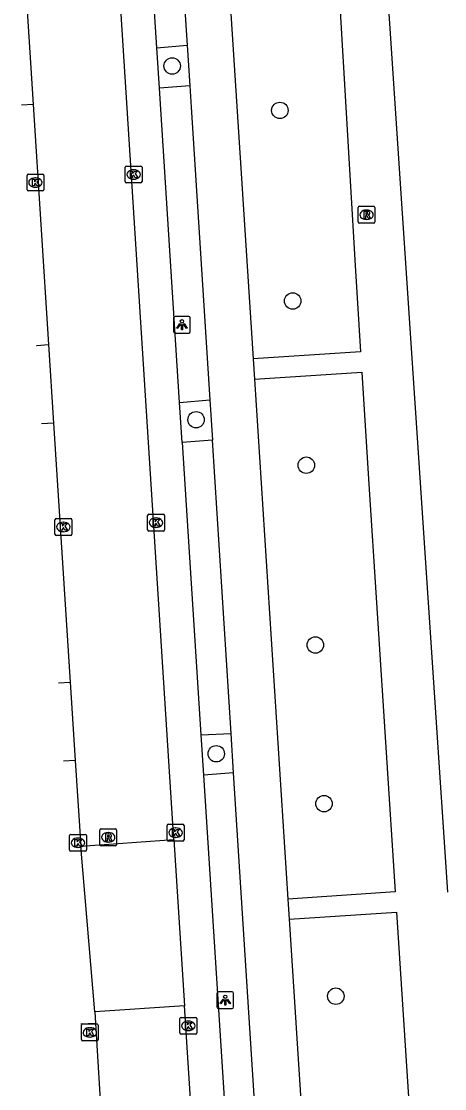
# Model space of a CAD drawing. Extents: x 160732 to 162105, y 387428 to 388479.
# Drawn here: x 160739 to 160764.2, y 388166.2 to 388229.7 of the extents above; entities that cross this region are included whole.
import ezdxf

# ---------------------------------------------------------------- set-up
doc = ezdxf.new("R2010")
doc.units = 0
for name, color, linetype in [('IMGEO_Boom', 7, 'Continuous'), ('IMGEO_Fietspad_gesloten', 7, 'Continuous'), ('IMGEO_Kolk', 7, 'Continuous'), ('IMGEO_Lichtpunt', 7, 'Continuous'), ('IMGEO_Parkeervlak_open', 7, 'Continuous'), ('IMGEO_Rijbaan_lokaal_gesloten', 7, 'Continuous'), ('IMGEO_Rioolput', 7, 'Continuous'), ('IMGEO_Voetpad_open', 7, 'Continuous')]:
    doc.layers.add(name, color=color, linetype=linetype)

msp = doc.modelspace()

# ---------------------------------------------------------------- linework, layer by layer
at = {"layer": 'IMGEO_Boom'}
for centre in [(160747.999, 388227.032), (160754.405, 388224.389), (160755.168, 388213.056), (160749.422, 388205.993), (160755.976, 388203.291), (160756.515, 388192.598), (160750.621, 388186.129), (160757.029, 388183.161), (160757.732, 388171.711)]:
    msp.add_circle(centre, 0.489, dxfattribs=at)
at = {"layer": 'IMGEO_Fietspad_gesloten'}
for points in [[(160748.024, 388241.464), (160748.889, 388228.277)], [(160750.992, 388237.833), (160752.811, 388209.62)], [(160748.889, 388228.277), (160749.048, 388225.849)], [(160749.048, 388225.849), (160749.131, 388224.59), (160750.242, 388207.176)], [(160752.811, 388209.62), (160752.889, 388208.407)], [(160752.889, 388208.407), (160754.882, 388177.484)], [(160750.242, 388207.176), (160750.395, 388204.771)], [(160751.507, 388187.342), (160750.395, 388204.771)], [(160751.656, 388185.005), (160751.507, 388187.342)], [(160752.882, 388165.791), (160751.656, 388185.005)], [(160754.882, 388177.484), (160754.959, 388176.292)], [(160754.959, 388176.292), (160757.321, 388139.646)]]:
    msp.add_lwpolyline(points, dxfattribs=at)
at = {"layer": 'IMGEO_Kolk'}
for p, q in [((160745.207, 388220.153), (160745.207, 388221.005)), ((160745.282, 388221.079), (160746.134, 388221.079)), ((160746.208, 388221.005), (160746.208, 388220.153)), ((160739.369, 388219.673), (160739.369, 388220.525)), ((160739.444, 388220.599), (160740.296, 388220.599)), ((160739.857, 388220.379), (160739.882, 388220.379)), ((160740.37, 388220.525), (160740.37, 388219.673)), ((160745.718, 388220.299), (160745.693, 388220.299)), ((160745.695, 388220.859), (160745.72, 388220.859)), ((160739.88, 388219.819), (160739.855, 388219.819)), ((160746.134, 388220.079), (160745.282, 388220.079)), ((160740.296, 388219.599), (160739.444, 388219.599)), ((160741.032, 388199.191), (160741.032, 388200.043)), ((160741.107, 388200.117), (160741.959, 388200.117)), ((160742.033, 388200.043), (160742.033, 388199.191)), ((160746.542, 388199.446), (160746.542, 388200.298)), ((160746.617, 388200.372), (160747.469, 388200.372)), ((160747.03, 388200.152), (160747.055, 388200.152)), ((160747.543, 388200.298), (160747.543, 388199.446)), ((160741.543, 388199.337), (160741.518, 388199.337)), ((160741.52, 388199.897), (160741.545, 388199.897)), ((160747.469, 388199.372), (160746.617, 388199.372)), ((160747.053, 388199.592), (160747.028, 388199.592)), ((160741.959, 388199.117), (160741.107, 388199.117)), ((160747.704, 388181.009), (160747.704, 388181.861)), ((160747.779, 388181.935), (160748.631, 388181.935)), ((160748.192, 388181.715), (160748.217, 388181.715)), ((160748.705, 388181.861), (160748.705, 388181.009)), ((160741.901, 388180.411), (160741.901, 388181.263)), ((160741.976, 388181.337), (160742.828, 388181.337)), ((160742.389, 388181.117), (160742.414, 388181.117)), ((160742.902, 388181.263), (160742.902, 388180.411)), ((160748.631, 388180.935), (160747.779, 388180.935)), ((160748.215, 388181.155), (160748.19, 388181.155)), ((160742.828, 388180.337), (160741.976, 388180.337)), ((160742.412, 388180.557), (160742.387, 388180.557)), ((160748.462, 388169.525), (160748.462, 388170.377)), ((160748.537, 388170.451), (160749.389, 388170.451)), ((160748.95, 388170.231), (160748.975, 388170.231)), ((160749.463, 388170.377), (160749.463, 388169.525)), ((160742.605, 388169.134), (160742.605, 388169.986)), ((160742.68, 388170.06), (160743.532, 388170.06)), ((160743.093, 388169.84), (160743.118, 388169.84)), ((160743.606, 388169.986), (160743.606, 388169.134)), ((160748.973, 388169.671), (160748.948, 388169.671)), ((160743.532, 388169.06), (160742.68, 388169.06)), ((160743.116, 388169.28), (160743.091, 388169.28)), ((160749.389, 388169.451), (160748.537, 388169.451))]:
    msp.add_line(p, q, dxfattribs=at)
for points in [[(160745.207, 388220.153), (160745.207, 388221.005)], [(160745.282, 388221.079), (160746.134, 388221.079)], [(160746.208, 388221.005), (160746.208, 388220.153)], [(160739.369, 388219.673), (160739.369, 388220.525)], [(160739.444, 388220.599), (160740.296, 388220.599)], [(160739.69, 388220.299), (160739.813, 388220.299), (160739.813, 388220.148), (160739.943, 388220.299), (160740.107, 388220.299), (160739.961, 388220.148), (160740.114, 388219.899), (160739.962, 388219.899), (160739.877, 388220.063), (160739.813, 388219.996), (160739.813, 388219.899), (160739.69, 388219.899), (160739.69, 388220.299)], [(160740.37, 388220.525), (160740.37, 388219.673)], [(160745.528, 388220.779), (160745.651, 388220.779), (160745.651, 388220.628), (160745.781, 388220.779), (160745.945, 388220.779), (160745.799, 388220.628), (160745.952, 388220.379), (160745.8, 388220.379), (160745.715, 388220.543), (160745.651, 388220.476), (160745.651, 388220.379), (160745.528, 388220.379), (160745.528, 388220.779)], [(160746.134, 388220.079), (160745.282, 388220.079)], [(160740.296, 388219.599), (160739.444, 388219.599)], [(160741.032, 388199.191), (160741.032, 388200.043)], [(160741.107, 388200.117), (160741.959, 388200.117)], [(160742.033, 388200.043), (160742.033, 388199.191)], [(160746.542, 388199.446), (160746.542, 388200.298)], [(160746.617, 388200.372), (160747.469, 388200.372)], [(160746.863, 388200.072), (160746.986, 388200.072), (160746.986, 388199.921), (160747.116, 388200.072), (160747.28, 388200.072), (160747.134, 388199.921), (160747.287, 388199.672), (160747.135, 388199.672), (160747.05, 388199.836), (160746.986, 388199.769), (160746.986, 388199.672), (160746.863, 388199.672), (160746.863, 388200.072)], [(160747.543, 388200.298), (160747.543, 388199.446)], [(160741.353, 388199.817), (160741.476, 388199.817), (160741.476, 388199.666), (160741.606, 388199.817), (160741.77, 388199.817), (160741.624, 388199.666), (160741.777, 388199.417), (160741.625, 388199.417), (160741.54, 388199.581), (160741.476, 388199.514), (160741.476, 388199.417), (160741.353, 388199.417), (160741.353, 388199.817)], [(160747.469, 388199.372), (160746.617, 388199.372)], [(160741.959, 388199.117), (160741.107, 388199.117)], [(160747.704, 388181.009), (160747.704, 388181.861)], [(160747.779, 388181.935), (160748.631, 388181.935)], [(160748.025, 388181.635), (160748.148, 388181.635), (160748.148, 388181.484), (160748.278, 388181.635), (160748.442, 388181.635), (160748.296, 388181.484), (160748.449, 388181.235), (160748.297, 388181.235), (160748.212, 388181.399), (160748.148, 388181.332), (160748.148, 388181.235), (160748.025, 388181.235), (160748.025, 388181.635)], [(160748.705, 388181.861), (160748.705, 388181.009)], [(160741.901, 388180.411), (160741.901, 388181.263)], [(160741.976, 388181.337), (160742.828, 388181.337)], [(160742.222, 388181.037), (160742.345, 388181.037), (160742.345, 388180.886), (160742.475, 388181.037), (160742.639, 388181.037), (160742.493, 388180.886), (160742.646, 388180.637), (160742.494, 388180.637), (160742.409, 388180.801), (160742.345, 388180.734), (160742.345, 388180.637), (160742.222, 388180.637), (160742.222, 388181.037)], [(160742.902, 388181.263), (160742.902, 388180.411)], [(160748.631, 388180.935), (160747.779, 388180.935)], [(160742.828, 388180.337), (160741.976, 388180.337)], [(160748.462, 388169.525), (160748.462, 388170.377)], [(160748.537, 388170.451), (160749.389, 388170.451)], [(160748.783, 388170.151), (160748.906, 388170.151), (160748.906, 388170), (160749.036, 388170.151), (160749.2, 388170.151), (160749.054, 388170), (160749.207, 388169.751), (160749.055, 388169.751), (160748.97, 388169.915), (160748.906, 388169.848), (160748.906, 388169.751), (160748.783, 388169.751), (160748.783, 388170.151)], [(160749.463, 388170.377), (160749.463, 388169.525)], [(160742.605, 388169.134), (160742.605, 388169.986)], [(160742.68, 388170.06), (160743.532, 388170.06)], [(160742.926, 388169.76), (160743.049, 388169.76), (160743.049, 388169.609), (160743.179, 388169.76), (160743.343, 388169.76), (160743.197, 388169.609), (160743.35, 388169.36), (160743.198, 388169.36), (160743.113, 388169.524), (160743.049, 388169.457), (160743.049, 388169.36), (160742.926, 388169.36), (160742.926, 388169.76)], [(160743.606, 388169.986), (160743.606, 388169.134)], [(160743.532, 388169.06), (160742.68, 388169.06)], [(160749.389, 388169.451), (160748.537, 388169.451)]]:
    msp.add_lwpolyline(points, dxfattribs=at)
for centre, start, end in [((160745.284, 388221.003), 91.55205, 178.44795), ((160745.284, 388221.003), 91.55205, 178.44795), ((160746.132, 388221.003), 1.55205, 88.44795), ((160746.132, 388221.003), 1.55205, 88.44795), ((160739.446, 388220.523), 91.55205, 178.44795), ((160739.446, 388220.523), 91.55205, 178.44795), ((160740.294, 388220.523), 1.55205, 88.44795), ((160740.294, 388220.523), 1.55205, 88.44795), ((160739.446, 388219.675), 181.55205, 268.44795), ((160739.446, 388219.675), 181.55205, 268.44795), ((160740.294, 388219.675), 271.55205, 358.44795), ((160740.294, 388219.675), 271.55205, 358.44795), ((160745.284, 388220.155), 181.55205, 268.44795), ((160745.284, 388220.155), 181.55205, 268.44795), ((160746.132, 388220.155), 271.55205, 358.44795), ((160746.132, 388220.155), 271.55205, 358.44795), ((160741.109, 388200.041), 91.55205, 178.44795), ((160741.109, 388200.041), 91.55205, 178.44795), ((160741.957, 388200.041), 1.55205, 88.44795), ((160741.957, 388200.041), 1.55205, 88.44795), ((160746.619, 388200.296), 91.55205, 178.44795), ((160746.619, 388200.296), 91.55205, 178.44795), ((160747.467, 388200.296), 1.55205, 88.44795), ((160747.467, 388200.296), 1.55205, 88.44795), ((160746.619, 388199.448), 181.55205, 268.44795), ((160746.619, 388199.448), 181.55205, 268.44795), ((160747.467, 388199.448), 271.55205, 358.44795), ((160747.467, 388199.448), 271.55205, 358.44795), ((160741.109, 388199.193), 181.55205, 268.44795), ((160741.109, 388199.193), 181.55205, 268.44795), ((160741.957, 388199.193), 271.55205, 358.44795), ((160741.957, 388199.193), 271.55205, 358.44795), ((160747.781, 388181.859), 91.55205, 178.44795), ((160747.781, 388181.859), 91.55205, 178.44795), ((160748.629, 388181.859), 1.55205, 88.44795), ((160748.629, 388181.859), 1.55205, 88.44795), ((160741.978, 388181.261), 91.55205, 178.44795), ((160741.978, 388181.261), 91.55205, 178.44795), ((160742.826, 388181.261), 1.55205, 88.44795), ((160742.826, 388181.261), 1.55205, 88.44795), ((160747.781, 388181.011), 181.55205, 268.44795), ((160747.781, 388181.011), 181.55205, 268.44795), ((160748.629, 388181.011), 271.55205, 358.44795), ((160748.629, 388181.011), 271.55205, 358.44795), ((160741.978, 388180.413), 181.55205, 268.44795), ((160741.978, 388180.413), 181.55205, 268.44795), ((160742.826, 388180.413), 271.55205, 358.44795), ((160742.826, 388180.413), 271.55205, 358.44795), ((160748.539, 388170.375), 91.55205, 178.44795), ((160748.539, 388170.375), 91.55205, 178.44795), ((160749.387, 388170.375), 1.55205, 88.44795), ((160749.387, 388170.375), 1.55205, 88.44795), ((160742.682, 388169.984), 91.55205, 178.44795), ((160742.682, 388169.984), 91.55205, 178.44795), ((160743.53, 388169.984), 1.55205, 88.44795), ((160743.53, 388169.984), 1.55205, 88.44795), ((160748.539, 388169.527), 181.55205, 268.44795), ((160748.539, 388169.527), 181.55205, 268.44795), ((160749.387, 388169.527), 271.55205, 358.44795), ((160749.387, 388169.527), 271.55205, 358.44795), ((160742.682, 388169.136), 181.55205, 268.44795), ((160742.682, 388169.136), 181.55205, 268.44795), ((160743.53, 388169.136), 271.55205, 358.44795), ((160743.53, 388169.136), 271.55205, 358.44795)]:
    msp.add_arc(centre, 0.0765, start, end, dxfattribs=at)
for centre, major_axis, ratio, start_param, end_param in [((160739.856, 388220.099), (-0.387, 0.002), 0.722429, 4.712389, 7.853982), ((160739.881, 388220.099), (-0.39, 0.002), 0.717154, 1.570796, 4.712389), ((160745.694, 388220.579), (-0.387, 0.002), 0.722429, 4.712389, 7.853982), ((160745.719, 388220.579), (-0.39, 0.002), 0.717154, 1.570796, 4.712389), ((160747.029, 388199.872), (-0.387, 0.002), 0.722429, 4.712389, 7.853982), ((160747.054, 388199.872), (-0.39, 0.002), 0.717154, 1.570796, 4.712389), ((160741.519, 388199.617), (-0.387, 0.002), 0.722429, 4.712389, 7.853982), ((160741.544, 388199.617), (-0.39, 0.002), 0.717154, 1.570796, 4.712389), ((160748.191, 388181.435), (-0.387, 0.002), 0.722429, 4.712389, 7.853982), ((160748.216, 388181.435), (-0.39, 0.002), 0.717154, 1.570796, 4.712389), ((160742.388, 388180.837), (-0.387, 0.002), 0.722429, 4.712389, 7.853982), ((160742.413, 388180.837), (-0.39, 0.002), 0.717154, 1.570796, 4.712389), ((160748.949, 388169.951), (-0.387, 0.002), 0.722429, 4.712389, 7.853982), ((160748.974, 388169.951), (-0.39, 0.002), 0.717154, 1.570796, 4.712389), ((160743.092, 388169.56), (-0.387, 0.002), 0.722429, 4.712389, 7.853982), ((160743.117, 388169.56), (-0.39, 0.002), 0.717154, 1.570796, 4.712389)]:
    msp.add_ellipse(centre, major_axis=major_axis, ratio=ratio, start_param=start_param, end_param=end_param, dxfattribs=at)
at = {"layer": 'IMGEO_Lichtpunt'}
for p, q in [((160748.082, 388212.048), (160748.082, 388211.241)), ((160748.082, 388212.048), (160748.082, 388211.241)), ((160748.984, 388212.143), (160748.176, 388212.143)), ((160748.984, 388212.143), (160748.176, 388212.143)), ((160749.078, 388211.241), (160749.078, 388212.048)), ((160749.078, 388211.241), (160749.078, 388212.048)), ((160748.176, 388211.147), (160748.984, 388211.147)), ((160748.176, 388211.147), (160748.984, 388211.147)), ((160750.659, 388171.88), (160750.659, 388171.073)), ((160750.659, 388171.88), (160750.659, 388171.073)), ((160751.561, 388171.975), (160750.753, 388171.975)), ((160751.561, 388171.975), (160750.753, 388171.975)), ((160751.655, 388171.073), (160751.655, 388171.88)), ((160751.655, 388171.073), (160751.655, 388171.88)), ((160750.753, 388170.979), (160751.561, 388170.979)), ((160750.753, 388170.979), (160751.561, 388170.979))]:
    msp.add_line(p, q, dxfattribs=at)
for points in [[(160748.456, 388211.712), (160748.495, 388211.684), (160748.307, 388211.422), (160748.269, 388211.449), (160748.456, 388211.712)], [(160748.558, 388211.664), (160748.605, 388211.664), (160748.605, 388211.342), (160748.558, 388211.342), (160748.558, 388211.664)], [(160748.668, 388211.684), (160748.706, 388211.711), (160748.893, 388211.449), (160748.854, 388211.421), (160748.668, 388211.684)], [(160751.033, 388171.544), (160751.072, 388171.516), (160750.884, 388171.254), (160750.846, 388171.281), (160751.033, 388171.544)], [(160751.135, 388171.496), (160751.182, 388171.496), (160751.182, 388171.174), (160751.135, 388171.174), (160751.135, 388171.496)], [(160751.245, 388171.516), (160751.283, 388171.543), (160751.47, 388171.281), (160751.431, 388171.253), (160751.245, 388171.516)]]:
    msp.add_lwpolyline(points, dxfattribs=at)
for centre in [(160748.581, 388211.846), (160751.158, 388171.678)]:
    msp.add_circle(centre, 0.0994, dxfattribs=at)
for centre, start, end in [((160748.176, 388212.048), 90, 180), ((160748.176, 388212.048), 90, 180), ((160748.984, 388212.048), 0, 90), ((160748.984, 388212.048), 0, 90), ((160748.176, 388211.241), 180, 270), ((160748.176, 388211.241), 180, 270), ((160748.984, 388211.241), 270, 0), ((160748.984, 388211.241), 270, 360), ((160750.753, 388171.88), 90, 180), ((160750.753, 388171.88), 90, 180), ((160751.561, 388171.88), 0, 90), ((160751.561, 388171.88), 0, 90), ((160750.753, 388171.073), 180, 270), ((160750.753, 388171.073), 180, 270), ((160751.561, 388171.073), 270, 0), ((160751.561, 388171.073), 270, 360)]:
    msp.add_arc(centre, 0.0946, start, end, dxfattribs=at)
at = {"layer": 'IMGEO_Parkeervlak_open'}
for points in [[(160747.244, 388225.708), (160747.091, 388228.103)], [(160748.596, 388204.641), (160748.443, 388207.024)], [(160749.712, 388187.262), (160749.866, 388184.855)]]:
    msp.add_lwpolyline(points, dxfattribs=at)
at = {"layer": 'IMGEO_Rijbaan_lokaal_gesloten'}
for points in [[(160748.09, 388181.039), (160744.062, 388244.426)], [(160739.38, 388230.315), (160739.737, 388224.742)], [(160739.737, 388224.742), (160740.653, 388210.463)], [(160740.653, 388210.463), (160740.952, 388205.793)], [(160740.952, 388205.793), (160741.94, 388190.389)], [(160741.94, 388190.389), (160742.239, 388185.727)], [(160742.239, 388185.727), (160742.565, 388180.634)], [(160742.565, 388180.634), (160748.09, 388181.039)], [(160748.09, 388181.039), (160748.734, 388171.139)], [(160743.396, 388170.79), (160742.565, 388180.634)], [(160748.734, 388171.139), (160743.396, 388170.79)], [(160743.396, 388170.79), (160743.438, 388170.117)], [(160754.541, 388082.023), (160754.378, 388083.355), (160748.734, 388171.139)], [(160743.438, 388170.117), (160743.822, 388163.902)]]:
    msp.add_lwpolyline(points, dxfattribs=at)
at = {"layer": 'IMGEO_Rioolput'}
for p, q in [((160759.057, 388217.76), (160759.057, 388218.612)), ((160759.132, 388218.686), (160759.984, 388218.686)), ((160759.545, 388218.466), (160759.57, 388218.466)), ((160760.058, 388218.612), (160760.058, 388217.76)), ((160759.568, 388217.906), (160759.543, 388217.906)), ((160759.984, 388217.686), (160759.132, 388217.686)), ((160743.697, 388180.733), (160743.697, 388181.585)), ((160743.772, 388181.659), (160744.624, 388181.659)), ((160744.698, 388181.585), (160744.698, 388180.733)), ((160744.185, 388181.439), (160744.21, 388181.439)), ((160744.624, 388180.659), (160743.772, 388180.659)), ((160744.208, 388180.879), (160744.183, 388180.879))]:
    msp.add_line(p, q, dxfattribs=at)
for points in [[(160759.057, 388217.76), (160759.057, 388218.612)], [(160759.132, 388218.686), (160759.984, 388218.686)], [(160759.646, 388218.384), (160759.394, 388218.386), (160759.394, 388217.986)], [(160760.058, 388218.612), (160760.058, 388217.76)], [(160759.394, 388217.986), (160759.518, 388217.986), (160759.518, 388218.148), (160759.529, 388218.148)], [(160759.572, 388218.305), (160759.518, 388218.305), (160759.518, 388218.224)], [(160759.518, 388218.224), (160759.57, 388218.224)], [(160759.576, 388218.119), (160759.647, 388217.986), (160759.787, 388217.986), (160759.722, 388218.112)], [(160759.984, 388217.686), (160759.132, 388217.686)], [(160743.697, 388180.733), (160743.697, 388181.585)], [(160743.772, 388181.659), (160744.624, 388181.659)], [(160744.698, 388181.585), (160744.698, 388180.733)], [(160744.286, 388181.357), (160744.034, 388181.359), (160744.034, 388180.959)], [(160744.034, 388180.959), (160744.158, 388180.959), (160744.158, 388181.121), (160744.169, 388181.121)], [(160744.212, 388181.278), (160744.158, 388181.278), (160744.158, 388181.197)], [(160744.158, 388181.197), (160744.21, 388181.197)], [(160744.216, 388181.092), (160744.287, 388180.959), (160744.427, 388180.959), (160744.362, 388181.085)], [(160744.624, 388180.659), (160743.772, 388180.659)]]:
    msp.add_lwpolyline(points, dxfattribs=at)
for centre, radius, start, end in [((160759.134, 388218.61), 0.0765, 91.55205, 178.44795), ((160759.134, 388218.61), 0.0765, 91.55205, 178.44795), ((160759.645, 388218.274), 0.109, 350.36119, 89.41601), ((160759.982, 388218.61), 0.0765, 1.55205, 88.44795), ((160759.982, 388218.61), 0.0765, 1.55205, 88.44795), ((160759.134, 388217.762), 0.0765, 181.55205, 268.44795), ((160759.134, 388217.762), 0.0765, 181.55205, 268.44795), ((160759.528, 388218.095), 0.0533, 26.02933, 88.69889), ((160759.554, 388218.413), 0.19, 274.7715, 282.96867), ((160759.578, 388218.209), 0.0964, 77.00612, 93.18647), ((160759.592, 388218.266), 0.0378, 276.66336, 79.67722), ((160759.643, 388218.274), 0.112, 277.58423, 350.98172), ((160759.627, 388218.059), 0.108, 29.51342, 73.79051), ((160759.982, 388217.762), 0.0765, 271.55205, 358.44795), ((160759.982, 388217.762), 0.0765, 271.55205, 358.44795), ((160743.774, 388181.583), 0.0765, 91.55205, 178.44795), ((160743.774, 388181.583), 0.0765, 91.55205, 178.44795), ((160744.622, 388181.583), 0.0765, 1.55205, 88.44795), ((160744.622, 388181.583), 0.0765, 1.55205, 88.44795), ((160744.168, 388181.068), 0.0533, 26.02933, 88.69889), ((160744.194, 388181.386), 0.19, 274.7715, 282.96867), ((160744.218, 388181.182), 0.0964, 77.00612, 93.18647), ((160744.232, 388181.239), 0.0378, 276.66336, 79.67722), ((160744.285, 388181.247), 0.109, 350.36119, 89.41601), ((160744.283, 388181.247), 0.112, 277.58423, 350.98172), ((160744.267, 388181.032), 0.108, 29.51342, 73.79051), ((160743.774, 388180.735), 0.0765, 181.55205, 268.44795), ((160743.774, 388180.735), 0.0765, 181.55205, 268.44795), ((160744.622, 388180.735), 0.0765, 271.55205, 358.44795), ((160744.622, 388180.735), 0.0765, 271.55205, 358.44795)]:
    msp.add_arc(centre, radius, start, end, dxfattribs=at)
for centre, major_axis, ratio, start_param, end_param in [((160759.544, 388218.186), (-0.387, 0.002), 0.722429, 4.712389, 7.853982), ((160759.569, 388218.186), (-0.39, 0.002), 0.717154, 1.570796, 4.712389), ((160744.184, 388181.159), (-0.387, 0.002), 0.722429, 4.712389, 7.853982), ((160744.209, 388181.159), (-0.39, 0.002), 0.717154, 1.570796, 4.712389)]:
    msp.add_ellipse(centre, major_axis=major_axis, ratio=ratio, start_param=start_param, end_param=end_param, dxfattribs=at)
at = {"layer": 'IMGEO_Voetpad_open'}
for points in [[(160747.091, 388228.103), (160746.241, 388241.35)], [(160750.992, 388237.833), (160754.963, 388238.121), (160754.982, 388237.925), (160757.654, 388235.08), (160757.802, 388233.55), (160757.913, 388231.668), (160758.884, 388215.157), (160759.203, 388210.036), (160752.811, 388209.62)], [(160764.386, 388177.9), (160760.548, 388235.506)], [(160747.091, 388228.103), (160748.889, 388228.277)], [(160749.048, 388225.849), (160747.244, 388225.708)], [(160748.443, 388207.024), (160747.244, 388225.708)], [(160739.737, 388224.742), (160739.032, 388224.697)], [(160739.942, 388210.418), (160739.943, 388210.418), (160740.653, 388210.463)], [(160752.889, 388208.407), (160759.279, 388208.826), (160759.656, 388202.777), (160761.251, 388177.919), (160754.882, 388177.484)], [(160748.443, 388207.024), (160750.242, 388207.176)], [(160740.952, 388205.793), (160740.24, 388205.748)], [(160750.395, 388204.771), (160748.596, 388204.641)], [(160748.596, 388204.641), (160749.712, 388187.262)], [(160741.232, 388190.344), (160741.233, 388190.344), (160741.94, 388190.389)], [(160749.712, 388187.262), (160751.507, 388187.342)], [(160742.239, 388185.727), (160741.54, 388185.682), (160741.54, 388185.682)], [(160751.656, 388185.005), (160749.866, 388184.855)], [(160749.866, 388184.855), (160751.099, 388165.652)], [(160754.959, 388176.292), (160761.329, 388176.705), (160763.71, 388140.092), (160757.321, 388139.646)], [(160742.568, 388170.063), (160743.438, 388170.117)]]:
    msp.add_lwpolyline(points, dxfattribs=at)

doc.saveas('drawing.dxf')
